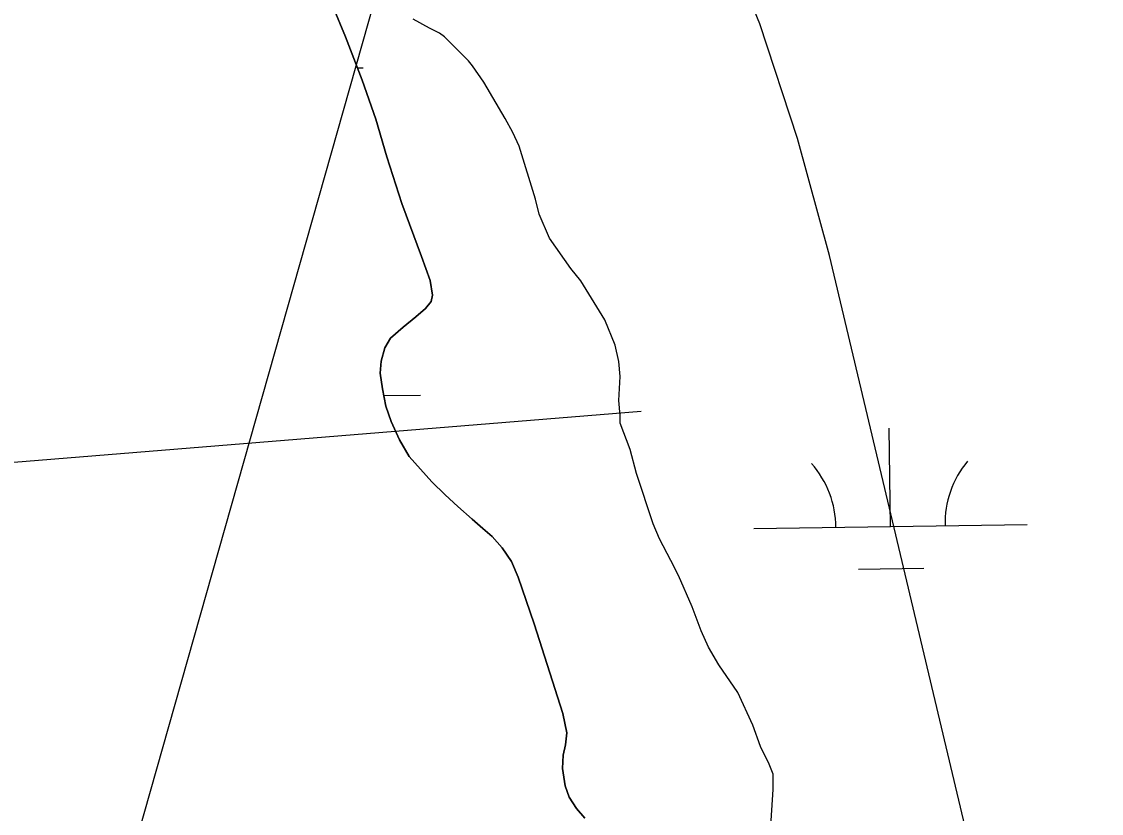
# Model space of a CAD drawing. Extents: x 3807117 to 3845308, y 337856 to 363736.
# Drawn here: x 3830634.1 to 3831029.4, y 345545.7 to 345835.5 of the extents above; entities that cross this region are included whole.
import ezdxf

# ---------------------------------------------------------------- set-up
doc = ezdxf.new("R2010")
doc.units = 0
for name, color, linetype in [('V-RIVR-EDGE', 7, 'Continuous'), ('V-RIVR-RANG', 7, 'Continuous'), ('V-SITE-VEGE', 7, 'Continuous'), ('V-TOPO-DPTH', 7, 'Continuous'), ('V-TOPO-SHOR', 7, 'Continuous'), ('V-TOPO-WATR', 7, 'Continuous'), ('V-WETL-SWMP', 7, 'Continuous')]:
    doc.layers.add(name, color=color, linetype=linetype)

msp = doc.modelspace()

# ---------------------------------------------------------------- linework, layer by layer
at = {"layer": 'V-RIVR-EDGE'}
msp.add_spline([(3830864.17, 346279.77), (3830888.54, 346277.62), (3830902.04, 346275.01), (3830907.81, 346271.14), (3830907.8, 346265.36), (3830904.54, 346248.65), (3830899.37, 346237.73), (3830892.29, 346233.25), (3830875.56, 346228.79), (3830872.97, 346218.51), (3830865.22, 346205.03), (3830855.54, 346188.98), (3830852.3, 346180.63), (3830851.63, 346169.06), (3830854.81, 346156.84), (3830864.42, 346142.03), (3830882.39, 346127.84), (3830899.06, 346111.73), (3830918.92, 346084.68), (3830928.53, 346068.59), (3830934.93, 346058.28), (3830947.14, 346056.33), (3830954.21, 346056.31), (3830979.95, 346065.89), (3831012.12, 346078.66), (3831030.78, 346082.48), (3831051.34, 346077.92), (3831072.52, 346065.66), (3831082.77, 346051.49), (3831087.23, 346032.84), (3831087.8, 346003.26), (3831085.86, 346000.7), (3831071.72, 346000.09), (3831069.13, 345995.59), (3831067.18, 345984.67), (3831075.51, 345975.65), (3831081.92, 345966.63), (3831103.11, 345957.58), (3831136.52, 345950.43), (3831164.12, 345931.07), (3831205.8, 345887.9), (3831249.4, 345843.43), (3831285.27, 345790.63), (3831320.49, 345733.32), (3831365.94, 345654.78), (3831410.09, 345569.81), (3831434.99, 345502.25)], degree=3, dxfattribs=at)
at = {"layer": 'V-RIVR-RANG'}
msp.add_line((3829864.3, 345611.65), (3830860.99, 345692.94), dxfattribs=at)
at = {"layer": 'V-SITE-VEGE'}
for p, q in [((3830783.46, 345833.12), (3830777.46, 345836.34)), ((3830787.15, 345831.28), (3830783.46, 345833.12)), ((3830788.99, 345829.9), (3830787.15, 345831.28)), ((3830797.76, 345821.16), (3830788.99, 345829.9)), ((3830799.15, 345819.32), (3830797.76, 345821.16)), ((3830803.31, 345813.33), (3830799.15, 345819.32)), ((3830811.16, 345799.98), (3830803.31, 345813.33)), ((3830813.94, 345794.91), (3830811.16, 345799.98)), ((3830816.25, 345789.85), (3830813.94, 345794.91)), ((3830822.27, 345770.5), (3830816.25, 345789.85)), ((3830823.66, 345764.97), (3830822.27, 345770.5)), ((3830827.36, 345756.22), (3830823.66, 345764.97)), ((3830835.21, 345745.17), (3830827.36, 345756.22)), ((3830838.91, 345740.56), (3830835.21, 345745.17)), ((3830847.69, 345726.29), (3830838.91, 345740.56)), ((3830851.39, 345717.08), (3830847.69, 345726.29)), ((3830852.78, 345711.09), (3830851.39, 345717.08)), ((3830853.25, 345705.56), (3830852.78, 345711.09)), ((3830852.8, 345696.8), (3830853.25, 345705.56)), ((3830853.27, 345691.27), (3830852.8, 345696.8)), ((3830853.27, 345688.5), (3830853.27, 345691.27)), ((3830856.98, 345678.83), (3830853.27, 345688.5)), ((3830859.3, 345670.08), (3830856.98, 345678.83)), ((3830865.31, 345651.65), (3830859.3, 345670.08)), ((3830867.63, 345646.12), (3830865.31, 345651.65)), ((3830871.79, 345638.29), (3830867.63, 345646.12)), ((3830874.56, 345632.77), (3830871.79, 345638.29)), ((3830879.65, 345621.25), (3830874.56, 345632.77)), ((3830882.89, 345612.5), (3830879.65, 345621.25)), ((3830885.66, 345606.51), (3830882.89, 345612.5)), ((3830889.37, 345600.06), (3830885.66, 345606.51)), ((3830896.29, 345589.93), (3830889.37, 345600.06)), ((3830901.84, 345577.96), (3830896.29, 345589.93)), ((3830904.62, 345570.13), (3830901.84, 345577.96)), ((3830907.85, 345563.68), (3830904.62, 345570.13)), ((3830909.24, 345559.99), (3830907.85, 345563.68)), ((3830909.25, 345554.46), (3830909.24, 345559.99)), ((3830908.35, 345539.25), (3830909.25, 345554.46))]:
    msp.add_line(p, q, dxfattribs=at)
at = {"layer": 'V-TOPO-DPTH'}
for points in [[(3830904.4, 345834.63), (3830887.65, 345875.51), (3830868.91, 345915.66), (3830838.88, 345974.4), (3830832.94, 345980.24), (3830826.57, 345983.36), (3830819.54, 345982.4), (3830812.07, 345978.72), (3830804.79, 345970.16), (3830798.62, 345960.99), (3830794.12, 345950.89), (3830790.73, 345940.17), (3830644.64, 345424.56)], [(3830996.26, 345470.31), (3830929.93, 345749.93), (3830918.16, 345792.65), (3830904.4, 345834.63)]]:
    msp.add_lwpolyline(points, dxfattribs=at)
at = {"layer": 'V-TOPO-SHOR'}
msp.add_lwpolyline([(3830747.9, 345841.41), (3830752.68, 345829.9), (3830758.86, 345814.02), (3830763.85, 345799.73), (3830767.84, 345786.03), (3830773.33, 345768.86), (3830780.51, 345749.51), (3830783.7, 345740.77), (3830784.6, 345735.31), (3830784.11, 345733.03), (3830782.03, 345730.44), (3830778.46, 345727.46), (3830773.8, 345723.67), (3830769.14, 345719.6), (3830767.05, 345716.12), (3830765.77, 345711.15), (3830765.38, 345706.78), (3830766.28, 345701.03), (3830767.48, 345694.77), (3830769.48, 345689.11), (3830772.47, 345682.36), (3830776.05, 345676.31), (3830784.31, 345666.99), (3830789.18, 345662.23), (3830793.86, 345657.97), (3830799.13, 345653.41), (3830803, 345649.94), (3830806.38, 345646.97), (3830810.06, 345642.9), (3830813.45, 345637.84), (3830815.94, 345632.09), (3830821.83, 345615.11), (3830832.3, 345582.26), (3830833.7, 345575.11), (3830833.21, 345570.74), (3830832.42, 345566.97), (3830832.14, 345562.1), (3830833.14, 345555.75), (3830834.63, 345551.58), (3830837.22, 345547.51), (3830840.31, 345543.94)], dxfattribs=at)
at = {"layer": 'V-TOPO-WATR'}
for points in [[(3830904.4, 345834.63), (3830887.65, 345875.51), (3830868.91, 345915.66), (3830838.88, 345974.4), (3830832.94, 345980.24), (3830826.57, 345983.36), (3830819.54, 345982.4), (3830812.07, 345978.72), (3830804.79, 345970.16), (3830798.62, 345960.99), (3830794.12, 345950.89), (3830790.73, 345940.17), (3830644.64, 345424.56)], [(3830996.26, 345470.31), (3830929.93, 345749.93), (3830918.16, 345792.65), (3830904.4, 345834.63)]]:
    msp.add_lwpolyline(points, dxfattribs=at)
at = {"layer": 'V-WETL-SWMP'}
for p, q in [((3830752.68, 345829.9), (3830747.9, 345841.41)), ((3830758.86, 345814.02), (3830752.68, 345829.9)), ((3830757.1, 345818.55), (3830759.22, 345818.58)), ((3830763.85, 345799.73), (3830758.86, 345814.02)), ((3830767.84, 345786.03), (3830763.85, 345799.73)), ((3830773.33, 345768.86), (3830767.84, 345786.03)), ((3830780.51, 345749.5), (3830773.33, 345768.86)), ((3830783.7, 345740.77), (3830780.51, 345749.5)), ((3830784.6, 345735.31), (3830783.7, 345740.77)), ((3830784.11, 345733.03), (3830784.6, 345735.31)), ((3830782.03, 345730.44), (3830784.11, 345733.03)), ((3830773.8, 345723.68), (3830778.46, 345727.46)), ((3830778.46, 345727.46), (3830782.03, 345730.44)), ((3830769.13, 345719.6), (3830773.8, 345723.68)), ((3830767.05, 345716.12), (3830769.13, 345719.6)), ((3830765.77, 345711.15), (3830767.05, 345716.12)), ((3830765.38, 345706.78), (3830765.77, 345711.15)), ((3830766.28, 345701.02), (3830765.38, 345706.78)), ((3830767.48, 345694.77), (3830766.28, 345701.02)), ((3830766.75, 345698.61), (3830780.17, 345698.81)), ((3830769.48, 345689.11), (3830767.48, 345694.77)), ((3830772.47, 345682.36), (3830769.48, 345689.11)), ((3830952.23, 345650.64), (3830951.69, 345686.64)), ((3830776.05, 345676.31), (3830772.47, 345682.36)), ((3830784.31, 345666.99), (3830776.05, 345676.31)), ((3830789.18, 345662.23), (3830784.31, 345666.99)), ((3830793.86, 345657.97), (3830789.18, 345662.23)), ((3830799.13, 345653.41), (3830793.86, 345657.97)), ((3830803, 345649.94), (3830799.13, 345653.41)), ((3830806.38, 345646.97), (3830803, 345649.94)), ((3830902.23, 345649.89), (3831002.22, 345651.39)), ((3830810.06, 345642.9), (3830806.38, 345646.97)), ((3830813.45, 345637.84), (3830810.06, 345642.9)), ((3830815.94, 345632.08), (3830813.45, 345637.84)), ((3830940.46, 345635.03), (3830964.46, 345635.39)), ((3830821.83, 345615.11), (3830815.94, 345632.08)), ((3830832.3, 345582.26), (3830821.83, 345615.11)), ((3830833.7, 345575.11), (3830832.3, 345582.26)), ((3830833.21, 345570.74), (3830833.7, 345575.11)), ((3830832.42, 345566.97), (3830833.21, 345570.74)), ((3830832.13, 345562.1), (3830832.42, 345566.97)), ((3830833.14, 345555.75), (3830832.13, 345562.1)), ((3830834.63, 345551.58), (3830833.14, 345555.75)), ((3830837.22, 345547.51), (3830834.63, 345551.58)), ((3830840.3, 345543.94), (3830837.22, 345547.51))]:
    msp.add_line(p, q, dxfattribs=at)
for centre, start, end in [((3830896.98, 345650.29), 0.0865, 41.6302), ((3831007.46, 345651.94), 140.0865, 181.6302)]:
    msp.add_arc(centre, 35.25, start, end, dxfattribs=at)

doc.saveas('drawing.dxf')
